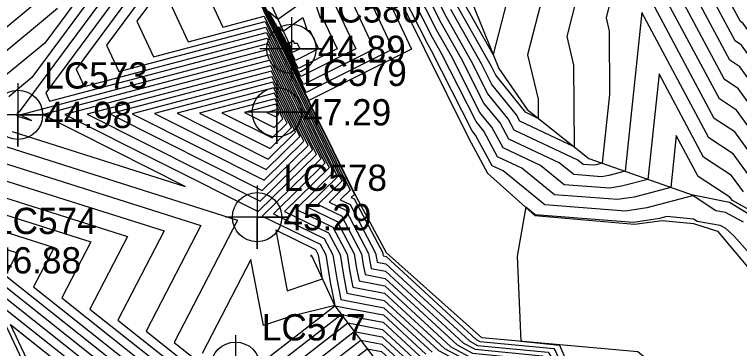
# Model space of a CAD drawing. Extents: x 2188792 to 2191981, y 386090 to 389710.
# Drawn here: x 2190370.9 to 2190439.9, y 387807.8 to 387839.5 of the extents above; entities that cross this region are included whole.
import ezdxf

# ---------------------------------------------------------------- set-up
doc = ezdxf.new("R2010")
doc.units = 0
for name, color, linetype in [('DTM Contours Major', 7, 'Continuous'), ('DTM Contours Minor', 7, 'Continuous'), ('Exist DTM Breakline Underwater', 7, 'Continuous'), ('Exist DTM Breakline Underwater Cogo Elevation', 7, 'Continuous'), ('Exist DTM Breakline Underwater Cogo Number', 7, 'Continuous'), ('Exist DTM Breakline Underwater Cogo Point CELL', 7, 'Continuous'), ('Exist DTM Regular Point Underwater CELL', 7, 'Continuous'), ('Exist DTM Regular Point Underwater Cogo Elevation', 7, 'Continuous'), ('Exist DTM Regular Point Underwater Cogo Number', 7, 'Continuous'), ('PH Exist DTM Breakline', 7, 'Continuous')]:
    doc.layers.add(name, color=color, linetype=linetype)

msp = doc.modelspace()

# ---------------------------------------------------------------- linework, layer by layer
at = {"layer": 'DTM Contours Major'}
for points in [[(2190386.294, 387850.434), (2190371.382, 387830.282), (2190371.206, 387830.136), (2190371.176, 387829.952), (2190371.231, 387829.87), (2190372.548, 387829.453), (2190371.462, 387829.999), (2190395.106, 387836.249), (2190397.802, 387830.781), (2190400.46, 387825.389), (2190395.561, 387820.592), (2190400.4, 387818.243), (2190401.214, 387816.696), (2190401.581, 387814.404), (2190401.967, 387812.434), (2190406.044, 387811.657), (2190410.637, 387807.418)], [(2190394.904, 387841.428), (2190401.133, 387845.809), (2190402.507, 387841.64), (2190402.621, 387841.643), (2190405.153, 387836.261), (2190398.423, 387832.883), (2190395.486, 387838.786), (2190395.478, 387838.821), (2190393.275, 387842.824), (2190394.904, 387841.428)], [(2190440.253, 387822.668), (2190439.119, 387824.241), (2190436.446, 387825.984), (2190432.214, 387833.899), (2190431.166, 387823.861), (2190428.662, 387823.203), (2190427.51, 387823.024), (2190423.193, 387823.355), (2190420.95, 387825.178), (2190417.402, 387826.853), (2190416.326, 387828.842), (2190415.197, 387830.237), (2190412.483, 387835.582), (2190411.107, 387838.029), (2190408.081, 387843.999)], [(2190417.987, 387841.804), (2190416.446, 387835.74), (2190413.302, 387841.33)], [(2190385.477, 387841.195), (2190387.454, 387836.94), (2190394.763, 387838.872), (2190398.636, 387831.015), (2190402.455, 387823.269), (2190400.849, 387821.696), (2190402.435, 387820.926), (2190404.598, 387816.818), (2190404.721, 387816.051), (2190404.85, 387815.392), (2190406.213, 387815.132), (2190413.634, 387808.282), (2190414.724, 387807.702), (2190421.121, 387807.079), (2190421.694, 387806.21), (2190428.439, 387789.896), (2190428.737, 387789.305), (2190428.862, 387788.714), (2190437.437, 387779.475), (2190437.896, 387778.216), (2190439.822, 387776.107), (2190446.778, 387771.652)], [(2190469.814, 387840.177), (2190460.303, 387832.518), (2190457.873, 387830.207), (2190456.662, 387824.005), (2190447.825, 387825.022), (2190446.609, 387826.147), (2190445.56, 387826.727), (2190439.91, 387834.567), (2190438.956, 387835.19), (2190436.134, 387840.467)], [(2190398.464, 387827.51), (2190396.968, 387830.546), (2190395.449, 387833.626), (2190382.133, 387830.106), (2190394.675, 387823.799), (2190398.464, 387827.51)], [(2190396.469, 387829.63), (2190396.133, 387830.312), (2190395.793, 387831.003), (2190392.804, 387830.213), (2190395.619, 387828.797), (2190396.469, 387829.63)], [(2190368.661, 387822.561), (2190381.684, 387818.434), (2190378.11, 387811.526), (2190387.825, 387803.8), (2190391.404, 387801.18), (2190394.799, 387800.539), (2190400.582, 387806.023), (2190403.856, 387808.567), (2190405.876, 387808.182), (2190407.64, 387806.553), (2190412.463, 387803.987), (2190415.7, 387803.671), (2190418.133, 387799.984), (2190421.546, 387791.728), (2190423.446, 387787.958), (2190424.242, 387784.189), (2190428.271, 387779.848), (2190430.571, 387773.554), (2190434.048, 387769.744), (2190437.154, 387767.102), (2190439.229, 387764.872), (2190441.582, 387763.736)], [(2190367.4, 387814.71), (2190383.835, 387801.64), (2190390.867, 387796.491), (2190397.538, 387795.231), (2190404.177, 387801.528), (2190406.926, 387804.474), (2190411.333, 387802.129), (2190412.99, 387801.968), (2190416.353, 387796.871), (2190418.1, 387792.644), (2190420.801, 387787.285), (2190421.932, 387781.927), (2190423.688, 387780.035), (2190426.908, 387771.223), (2190428.407, 387769.581), (2190434.457, 387764.436), (2190438.497, 387760.091), (2190443.079, 387757.879)]]:
    msp.add_lwpolyline(points, dxfattribs=at)
at = {"layer": 'DTM Contours Minor'}
for points in [[(2190439.457, 387837.031), (2190437.652, 387840.409), (2190440.388, 387845.62), (2190442.908, 387850.434), (2190450.379, 387859.419), (2190451.999, 387858.815), (2190453.322, 387860.509), (2190460.196, 387863.364), (2190464.4, 387864.637), (2190465.474, 387860.536), (2190463.237, 387857.734), (2190464.958, 387850.541), (2190467.317, 387842.948), (2190467.82, 387840.225), (2190460.305, 387834.173), (2190456.166, 387830.236), (2190455.227, 387825.429), (2190448.377, 387826.217), (2190447.435, 387827.089), (2190446.621, 387827.539), (2190440.069, 387836.633), (2190439.457, 387837.031)], [(2190439.959, 387838.872), (2190439.169, 387840.351), (2190440.367, 387842.632), (2190444.429, 387850.394), (2190450.367, 387857.534), (2190454.853, 387855.86), (2190458.519, 387860.554), (2190460.291, 387861.29), (2190461.375, 387861.618), (2190461.651, 387860.561), (2190461.075, 387859.839), (2190463.32, 387850.455), (2190464.861, 387845.494), (2190465.827, 387840.274), (2190460.307, 387835.829), (2190454.458, 387830.266), (2190453.792, 387826.853), (2190448.929, 387827.412), (2190448.26, 387828.031), (2190447.683, 387828.351), (2190440.227, 387838.698), (2190439.959, 387838.872)], [(2190384.844, 387851.729), (2190373.817, 387836.827), (2190369.585, 387833.316)], [(2190385.569, 387851.081), (2190372.6, 387833.555), (2190370.395, 387831.726)], [(2190393.841, 387843.744), (2190402.985, 387850.175), (2190405.002, 387844.055), (2190405.027, 387844.055), (2190408.697, 387836.253), (2190398.941, 387831.357), (2190394.684, 387839.914), (2190394.683, 387839.917), (2190391.448, 387845.793), (2190393.841, 387843.744)], [(2190387.018, 387849.786), (2190373.915, 387832.078), (2190374.282, 387831.288), (2190395.038, 387836.773), (2190397.969, 387830.828), (2190400.859, 387824.965), (2190396.618, 387820.813), (2190400.807, 387818.779), (2190401.891, 387816.721), (2190402.209, 387814.734), (2190402.543, 387813.026), (2190406.078, 387812.352), (2190411.237, 387807.591), (2190413.82, 387806.216), (2190418.953, 387805.716), (2190420.27, 387803.72), (2190425.682, 387790.629), (2190426.621, 387788.766), (2190427.014, 387786.904), (2190433.77, 387779.624), (2190434.966, 387776.351), (2190439.974, 387770.864)], [(2190387.743, 387849.138), (2190376.805, 387834.357), (2190377.575, 387832.701), (2190394.969, 387837.298), (2190398.135, 387830.875), (2190401.258, 387824.541), (2190397.676, 387821.034), (2190401.214, 387819.316), (2190402.568, 387816.745), (2190402.837, 387815.063), (2190403.12, 387813.617), (2190406.112, 387813.047), (2190411.836, 387807.764), (2190414.046, 387806.588), (2190419.495, 387806.056), (2190420.626, 387804.342), (2190426.371, 387790.446), (2190427.15, 387788.901), (2190427.476, 387787.356), (2190434.687, 387779.587), (2190435.699, 387776.818), (2190439.936, 387772.175)], [(2190388.468, 387848.49), (2190379.696, 387836.637), (2190380.868, 387834.114), (2190394.9, 387837.822), (2190398.302, 387830.921), (2190401.657, 387824.117), (2190398.734, 387821.254), (2190401.621, 387819.853), (2190403.244, 387816.769), (2190403.465, 387815.392), (2190403.697, 387814.209), (2190406.146, 387813.742), (2190412.435, 387807.936), (2190414.272, 387806.959), (2190420.037, 387806.397), (2190420.982, 387804.965), (2190427.061, 387790.263), (2190427.679, 387789.036), (2190427.938, 387787.809), (2190435.604, 387779.549), (2190436.431, 387777.284), (2190439.898, 387773.485)], [(2190389.192, 387847.843), (2190382.586, 387838.916), (2190384.161, 387835.527), (2190394.832, 387838.347), (2190398.469, 387830.968), (2190402.056, 387823.693), (2190399.791, 387821.475), (2190402.028, 387820.389), (2190403.921, 387816.793), (2190404.093, 387815.722), (2190404.273, 387814.801), (2190406.179, 387814.437), (2190413.035, 387808.109), (2190414.498, 387807.331), (2190420.579, 387806.738), (2190421.338, 387805.588), (2190427.75, 387790.079), (2190428.208, 387789.17), (2190428.4, 387788.261), (2190436.52, 387779.512), (2190437.164, 387777.75), (2190439.86, 387774.796), (2190445.343, 387771.285)], [(2190394.373, 387842.586), (2190402.059, 387847.992), (2190403.755, 387842.847), (2190403.824, 387842.849), (2190406.925, 387836.257), (2190398.682, 387832.12), (2190395.085, 387839.35), (2190395.081, 387839.369), (2190392.361, 387844.308), (2190394.373, 387842.586)], [(2190440.26, 387819.78), (2190438.536, 387820.724), (2190437.601, 387820.883), (2190435.456, 387822.293), (2190435.392, 387822.299), (2190431.069, 387821.165), (2190429.026, 387820.846), (2190421.369, 387821.433), (2190417.39, 387824.667), (2190416.346, 387825.16), (2190414.77, 387828.071), (2190414.443, 387828.475), (2190410.584, 387836.079), (2190410.229, 387836.708), (2190406.24, 387844.579)], [(2190395.436, 387840.271), (2190400.207, 387843.626), (2190401.26, 387840.433), (2190401.418, 387840.437), (2190403.381, 387836.265), (2190398.164, 387833.646), (2190395.887, 387838.223), (2190395.876, 387838.274), (2190394.188, 387841.34), (2190395.436, 387840.271)], [(2190441.656, 387820.494), (2190439.191, 387821.856), (2190438.961, 387822.175), (2190435.944, 387824.143), (2190433.856, 387828.048), (2190433.339, 387823.096), (2190429.865, 387822.184), (2190428.268, 387821.935), (2190422.281, 387822.394), (2190419.17, 387824.923), (2190416.874, 387826.007), (2190415.548, 387828.456), (2190414.82, 387829.356), (2190411.534, 387835.83), (2190410.668, 387837.368), (2190407.161, 387844.289)], [(2190441.314, 387823.479), (2190439.277, 387826.306), (2190436.948, 387827.826), (2190430.572, 387839.75), (2190428.993, 387824.626), (2190427.458, 387824.223), (2190426.752, 387824.113), (2190424.105, 387824.316), (2190422.73, 387825.433), (2190417.93, 387827.7), (2190417.104, 387829.227), (2190415.574, 387831.117), (2190413.433, 387835.334), (2190411.546, 387838.689), (2190409.002, 387843.709)], [(2190376.252, 387843.372), (2190367.965, 387836.496)], [(2190388.367, 387843.474), (2190390.747, 387838.353), (2190394.694, 387839.396), (2190398.803, 387831.062), (2190402.854, 387822.844), (2190401.906, 387821.917), (2190402.842, 387821.463), (2190405.275, 387816.842), (2190405.348, 387816.38), (2190405.426, 387815.984), (2190406.247, 387815.827), (2190414.234, 387808.455), (2190414.951, 387808.074), (2190421.663, 387807.419), (2190422.05, 387806.833), (2190429.128, 387789.713), (2190429.266, 387789.439), (2190429.324, 387789.166), (2190438.353, 387779.437), (2190438.629, 387778.683), (2190439.784, 387777.417), (2190448.213, 387772.019)], [(2190427.614, 387840.933), (2190427.177, 387839.213), (2190427.474, 387837.972), (2190427.503, 387831.932), (2190426.82, 387825.391), (2190426.254, 387825.242), (2190425.994, 387825.202), (2190425.018, 387825.277), (2190424.51, 387825.689), (2190418.458, 387828.547), (2190417.881, 387829.612), (2190415.95, 387831.998), (2190414.383, 387835.085), (2190411.985, 387839.349), (2190409.922, 387843.419)], [(2190395.968, 387839.113), (2190399.282, 387841.444), (2190400.013, 387839.226), (2190400.215, 387839.231), (2190401.609, 387836.269), (2190397.905, 387834.41), (2190396.288, 387837.659), (2190396.273, 387837.726), (2190395.101, 387839.855), (2190395.968, 387839.113)], [(2190424.405, 387841.223), (2190423.448, 387837.455), (2190424.098, 387834.737), (2190424.135, 387826.962), (2190418.986, 387829.394), (2190418.659, 387829.998), (2190416.327, 387832.879), (2190415.333, 387834.837), (2190412.424, 387840.009)], [(2190421.196, 387841.514), (2190419.718, 387835.697), (2190420.722, 387831.502), (2190420.731, 387829.666), (2190419.514, 387830.24), (2190419.437, 387830.383), (2190416.704, 387833.76), (2190416.283, 387834.589), (2190412.863, 387840.67)], [(2190442.376, 387824.291), (2190439.436, 387828.371), (2190437.45, 387829.667), (2190431.582, 387840.64)], [(2190443.437, 387825.103), (2190439.594, 387830.437), (2190437.952, 387831.508), (2190433.1, 387840.582)], [(2190444.498, 387825.915), (2190439.752, 387832.502), (2190438.454, 387833.349), (2190434.617, 387840.524)], [(2190375.035, 387840.1), (2190368.775, 387834.906)], [(2190394.626, 387839.921), (2190398.97, 387831.109), (2190403.253, 387822.42), (2190402.964, 387822.138), (2190403.249, 387821.999), (2190405.951, 387816.866), (2190405.976, 387816.71), (2190406.003, 387816.576), (2190406.281, 387816.523), (2190414.833, 387808.628), (2190415.177, 387808.445), (2190422.205, 387807.76), (2190422.406, 387807.455), (2190428.927, 387791.684), (2190429.769, 387791.37), (2190430.237, 387790.936), (2190430.547, 387790.176), (2190430.755, 387789.668), (2190431.913, 387787.327), (2190439.27, 387779.4), (2190439.361, 387779.149), (2190439.746, 387778.728), (2190449.647, 387772.387)], [(2190396.5, 387837.955), (2190398.356, 387839.261), (2190398.765, 387838.018), (2190399.013, 387838.025), (2190399.837, 387836.273), (2190397.645, 387835.173), (2190396.689, 387837.095), (2190396.671, 387837.178), (2190396.014, 387838.371), (2190396.5, 387837.955)], [(2190397.031, 387836.797), (2190397.43, 387837.078), (2190397.518, 387836.811), (2190397.81, 387836.819), (2190398.065, 387836.276), (2190397.386, 387835.936), (2190397.09, 387836.531), (2190397.068, 387836.631), (2190396.927, 387836.887), (2190397.031, 387836.797)], [(2190370.717, 387828.409), (2190387.166, 387823.196), (2190373.596, 387830.021), (2190395.175, 387835.724), (2190397.635, 387830.734), (2190400.06, 387825.813), (2190394.503, 387820.371), (2190399.993, 387817.706), (2190400.537, 387816.672), (2190400.953, 387814.075), (2190401.386, 387811.867), (2190397.197, 387810.824), (2190394.624, 387809.949), (2190393.427, 387816.232), (2190388.801, 387807.291)], [(2190399.661, 387826.237), (2190397.468, 387830.687), (2190395.244, 387835.2), (2190375.73, 387830.042), (2190394.108, 387820.8), (2190399.661, 387826.237)], [(2190399.262, 387826.661), (2190397.301, 387830.64), (2190395.312, 387834.675), (2190377.864, 387830.064), (2190394.297, 387821.799), (2190399.262, 387826.661)], [(2190398.863, 387827.086), (2190397.134, 387830.593), (2190395.381, 387834.15), (2190379.999, 387830.085), (2190394.486, 387822.799), (2190398.863, 387827.086)], [(2190398.065, 387827.934), (2190396.801, 387830.499), (2190395.518, 387833.101), (2190384.267, 387830.128), (2190394.864, 387824.799), (2190398.065, 387827.934)], [(2190397.666, 387828.358), (2190396.634, 387830.453), (2190395.587, 387832.577), (2190386.401, 387830.149), (2190395.052, 387825.798), (2190397.666, 387828.358)], [(2190397.267, 387828.782), (2190396.467, 387830.406), (2190395.655, 387832.052), (2190388.535, 387830.17), (2190395.241, 387826.798), (2190397.267, 387828.782)], [(2190396.868, 387829.206), (2190396.3, 387830.359), (2190395.724, 387831.528), (2190390.67, 387830.192), (2190395.43, 387827.798), (2190396.868, 387829.206)], [(2190396.07, 387830.054), (2190395.967, 387830.265), (2190395.861, 387830.478), (2190394.938, 387830.234), (2190395.808, 387829.797), (2190396.07, 387830.054)], [(2190370.203, 387826.947), (2190392.152, 387819.992), (2190386.128, 387808.35), (2190390.219, 387805.097), (2190391.726, 387803.993), (2190393.155, 387803.723), (2190395.59, 387806.033), (2190402.014, 387811.022), (2190405.977, 387810.267), (2190409.438, 387807.072), (2190413.142, 387805.102), (2190417.327, 387804.694), (2190419.201, 387801.852), (2190423.614, 387791.179), (2190425.034, 387788.362), (2190425.628, 387785.546), (2190431.021, 387779.736), (2190432.769, 387774.953), (2190437.433, 387769.843), (2190438.773, 387768.703), (2190439.669, 387767.74), (2190440.684, 387767.25)], [(2190369.689, 387825.485), (2190388.663, 387819.472), (2190383.455, 387809.409), (2190389.421, 387804.664), (2190391.618, 387803.055), (2190393.703, 387802.662), (2190397.254, 387806.03), (2190402.628, 387810.204), (2190405.943, 387809.572), (2190408.839, 387806.899), (2190412.915, 387804.73), (2190416.784, 387804.353), (2190418.845, 387801.229), (2190422.925, 387791.362), (2190424.505, 387788.228), (2190425.166, 387785.094), (2190430.104, 387779.773), (2190432.036, 387774.487), (2190436.304, 387769.81), (2190438.234, 387768.169), (2190439.522, 387766.784), (2190440.983, 387766.078)], [(2190369.175, 387824.023), (2190385.173, 387818.953), (2190380.783, 387810.467), (2190388.623, 387804.232), (2190391.511, 387802.118), (2190394.251, 387801.6), (2190398.918, 387806.027), (2190403.242, 387809.385), (2190405.91, 387808.877), (2190408.24, 387806.726), (2190412.689, 387804.359), (2190416.242, 387804.012), (2190418.489, 387800.607), (2190422.236, 387791.545), (2190423.975, 387788.093), (2190424.704, 387784.642), (2190429.188, 387779.811), (2190431.304, 387774.02), (2190435.176, 387769.777), (2190437.694, 387767.636), (2190439.376, 387765.828), (2190441.283, 387764.907)], [(2190368.146, 387821.099), (2190378.195, 387817.915), (2190375.437, 387812.585), (2190387.027, 387803.368), (2190391.296, 387800.242), (2190395.347, 387799.477), (2190402.246, 387806.02), (2190404.47, 387807.748), (2190405.842, 387807.487), (2190407.041, 387806.38), (2190412.237, 387803.615), (2190415.158, 387803.331), (2190417.777, 387799.361), (2190420.857, 387791.911), (2190422.917, 387787.824), (2190423.78, 387783.737), (2190427.355, 387779.885), (2190429.838, 387773.088), (2190432.92, 387769.712), (2190436.615, 387766.569), (2190439.083, 387763.916), (2190441.882, 387762.564)], [(2190444.165, 387813.033), (2190439.332, 387818.497), (2190438.557, 387819.189), (2190438.02, 387819.483), (2190435.83, 387819.856), (2190435.487, 387820.081), (2190432.963, 387820.326), (2190432.273, 387820.145), (2190429.785, 387819.757), (2190420.457, 387820.473), (2190419.548, 387821.212), (2190419.353, 387820.165), (2190418.743, 387816.553), (2190419.072, 387808.459), (2190422.747, 387808.101), (2190422.762, 387808.078), (2190423.248, 387806.903), (2190430.114, 387804.344), (2190433.923, 387800.808), (2190436.453, 387794.616), (2190438.144, 387790.477), (2190441.645, 387783.398)], [(2190367.632, 387819.637), (2190374.706, 387817.396), (2190372.764, 387813.644), (2190386.229, 387802.936), (2190391.189, 387799.304), (2190395.895, 387798.416), (2190403.909, 387806.017), (2190405.084, 387806.93), (2190405.808, 387806.791), (2190406.441, 387806.207), (2190412.011, 387803.244), (2190414.616, 387802.99), (2190417.421, 387798.739), (2190420.168, 387792.095), (2190422.388, 387787.689), (2190423.318, 387783.284), (2190426.438, 387779.923), (2190429.106, 387772.622), (2190431.792, 387769.679), (2190436.075, 387766.036), (2190438.937, 387762.959), (2190442.181, 387761.393)], [(2190399.861, 387816.648), (2190399.586, 387817.169), (2190395.78, 387819.017), (2190396.877, 387813.256), (2190400.222, 387814.394), (2190399.861, 387816.648)], [(2190367.118, 387818.175), (2190371.216, 387816.877), (2190370.092, 387814.703), (2190385.431, 387802.504), (2190391.082, 387798.366), (2190396.443, 387797.354), (2190405.573, 387806.014), (2190405.698, 387806.111), (2190405.775, 387806.096), (2190405.842, 387806.034), (2190411.785, 387802.872), (2190414.074, 387802.649), (2190417.065, 387798.116), (2190419.479, 387792.278), (2190421.859, 387787.555), (2190422.856, 387782.832), (2190425.522, 387779.96), (2190428.373, 387772.155), (2190430.664, 387769.646), (2190435.536, 387765.502), (2190438.79, 387762.003), (2190442.48, 387760.222)], [(2190399.184, 387816.624), (2190399.179, 387816.633), (2190399.112, 387816.666), (2190399.131, 387816.563), (2190399.19, 387816.584), (2190399.184, 387816.624)], [(2190367.419, 387815.762), (2190384.633, 387802.072), (2190390.974, 387797.429), (2190396.99, 387796.293), (2190405.024, 387803.912), (2190406.312, 387805.292), (2190411.559, 387802.501), (2190413.532, 387802.308), (2190416.709, 387797.494), (2190418.789, 387792.461), (2190421.33, 387787.42), (2190422.394, 387782.379), (2190424.605, 387779.997), (2190427.641, 387771.689), (2190429.535, 387769.613), (2190434.996, 387764.969), (2190438.644, 387761.047), (2190442.78, 387759.051)], [(2190360.112, 387812.518), (2190372.628, 387804.65), (2190368.99, 387812.379), (2190383.037, 387801.208), (2190390.76, 387795.553), (2190398.086, 387794.17), (2190403.33, 387799.143), (2190407.54, 387803.655), (2190411.106, 387801.758), (2190412.448, 387801.627), (2190415.997, 387796.248), (2190417.411, 387792.828), (2190420.272, 387787.151), (2190421.47, 387781.474), (2190422.772, 387780.072), (2190426.176, 387770.757), (2190427.279, 387769.548), (2190433.917, 387763.902), (2190438.351, 387759.135), (2190443.379, 387756.708)], [(2190393.927, 387806.036), (2190401.4, 387811.841), (2190406.011, 387810.962), (2190410.038, 387807.245)], [(2190370.794, 387769.113), (2190372.874, 387771.585), (2190375.747, 387793.29), (2190376.078, 387797.647), (2190376.116, 387798.287), (2190370.58, 387810.048), (2190382.239, 387800.776), (2190390.652, 387794.615), (2190398.634, 387793.108), (2190402.483, 387796.759), (2190408.154, 387802.837), (2190410.88, 387801.386), (2190411.906, 387801.286), (2190415.64, 387795.626), (2190416.722, 387793.011), (2190419.743, 387787.016), (2190421.008, 387781.022), (2190421.855, 387780.109), (2190425.443, 387770.29), (2190426.151, 387769.515), (2190433.377, 387763.369), (2190438.205, 387758.179), (2190443.678, 387755.537)]]:
    msp.add_lwpolyline(points, dxfattribs=at)
at = {"layer": 'Exist DTM Breakline Underwater'}
msp.add_line((2190384.806, 387863.412), (2190397.27, 387836.278), dxfattribs=at)
at = {"layer": 'Exist DTM Breakline Underwater Cogo Point CELL'}
msp.add_lwpolyline([(2190397.27, 387839.278), (2190397.27, 387833.278), (2190397.27, 387836.278), (2190400.27, 387836.278), (2190394.27, 387836.278)], dxfattribs=at)
msp.add_circle((2190397.27, 387836.278), 2.344, dxfattribs=at)
at = {"layer": 'Exist DTM Regular Point Underwater CELL'}
for points in [[(2190371.276, 387832.998), (2190371.276, 387826.998), (2190371.276, 387829.998), (2190374.276, 387829.998), (2190368.276, 387829.998)], [(2190395.892, 387833.244), (2190395.892, 387827.244), (2190395.892, 387830.244), (2190398.892, 387830.244), (2190392.892, 387830.244)], [(2190394.008, 387823.268), (2190394.008, 387817.268), (2190394.008, 387820.268), (2190397.008, 387820.268), (2190391.008, 387820.268)], [(2190391.96, 387809.039), (2190391.96, 387803.039), (2190391.96, 387806.039), (2190394.96, 387806.039), (2190388.96, 387806.039)]]:
    msp.add_lwpolyline(points, dxfattribs=at)
for centre in [(2190371.276, 387829.998), (2190395.892, 387830.244), (2190394.008, 387820.268), (2190391.96, 387806.039)]:
    msp.add_circle(centre, 2.344, dxfattribs=at)
at = {"layer": 'PH Exist DTM Breakline'}
for points in [[(2190406.298, 387816.879), (2190403.427, 387822.235), (2190399.021, 387831.123), (2190394.614, 387840.012), (2190391.403, 387845.867), (2190388.191, 387851.722), (2190384.98, 387857.576), (2190380.382, 387866.815), (2190379.132, 387875.428), (2190378.156, 387883.484), (2190379.251, 387890.883), (2190383.344, 387894.505), (2190385.602, 387899.25), (2190386.187, 387900.994), (2190385.728, 387904.011), (2190384.865, 387905.092), (2190383.74, 387906.864), (2190380.217, 387909.604), (2190373.184, 387913.725), (2190372.056, 387914.387), (2190363.601, 387916.471)], [(2190401.91, 387881.874), (2190403.078, 387871.21), (2190405.478, 387864.496), (2190407.879, 387857.781), (2190410.872, 387849.979), (2190413.866, 387842.178), (2190416.981, 387834.407), (2190419.678, 387830.502), (2190425.55, 387825.838), (2190435.455, 387822.35)], [(2190405.714, 387844.744), (2190409.925, 387836.251), (2190414.136, 387827.757), (2190415.906, 387824.454), (2190420.421, 387820.434), (2190429.9, 387819.591), (2190432.502, 387819.951), (2190435.493, 387819.661), (2190437.787, 387818.922), (2190444.153, 387811.341)], [(2190496.169, 387768.646), (2190490.5, 387770.515), (2190485.001, 387770.621), (2190480.404, 387770.412), (2190476.225, 387771.252), (2190473.26, 387773.299), (2190471.136, 387776.029), (2190470.362, 387779.942), (2190469.686, 387781.214), (2190470.835, 387784.028), (2190471.044, 387784.831), (2190470.61, 387787.609), (2190468.789, 387791.017), (2190464.571, 387796.452), (2190460.125, 387801.003), (2190454.322, 387805.918), (2190449.871, 387809.918), (2190444.193, 387817.16), (2190441.367, 387820.164), (2190438.921, 387821.649), (2190435.455, 387822.35)], [(2190440.18, 387797.418), (2190434.952, 387803.564), (2190430.198, 387807.469), (2190422.791, 387808.128), (2190415.385, 387808.787), (2190406.298, 387816.879)], [(2190399.172, 387816.623), (2190400.487, 387813.83), (2190401.395, 387811.847), (2190405.771, 387806.014), (2190410.147, 387800.181), (2190414.485, 387793.605), (2190417.967, 387786.564), (2190420.147, 387780.179), (2190424.133, 387769.457), (2190430.148, 387760.177)]]:
    msp.add_lwpolyline(points, dxfattribs=at)

# ---------------------------------------------------------------- texts
at = {"layer": 'Exist DTM Breakline Underwater Cogo Elevation'}
msp.add_text('44.89', height=2.5, dxfattribs=at).set_placement((2190399.77, 387835.028))
at = {"layer": 'Exist DTM Breakline Underwater Cogo Number'}
msp.add_text('LC580', height=2.5, dxfattribs=at).set_placement((2190399.77, 387838.778))
at = {"layer": 'Exist DTM Regular Point Underwater Cogo Elevation'}
for s, p in [('44.98', (2190373.776, 387828.748)), ('47.29', (2190398.392, 387828.994)), ('45.29', (2190396.508, 387819.018)), ('46.88', (2190368.91, 387814.911))]:
    msp.add_text(s, height=2.5, dxfattribs=at).set_placement(p)
at = {"layer": 'Exist DTM Regular Point Underwater Cogo Number'}
for s, p in [('LC573', (2190373.776, 387832.498)), ('LC579', (2190398.392, 387832.744)), ('LC578', (2190396.508, 387822.768)), ('LC574', (2190368.91, 387818.661)), ('LC577', (2190394.46, 387808.539))]:
    msp.add_text(s, height=2.5, dxfattribs=at).set_placement(p)

doc.saveas('drawing.dxf')
